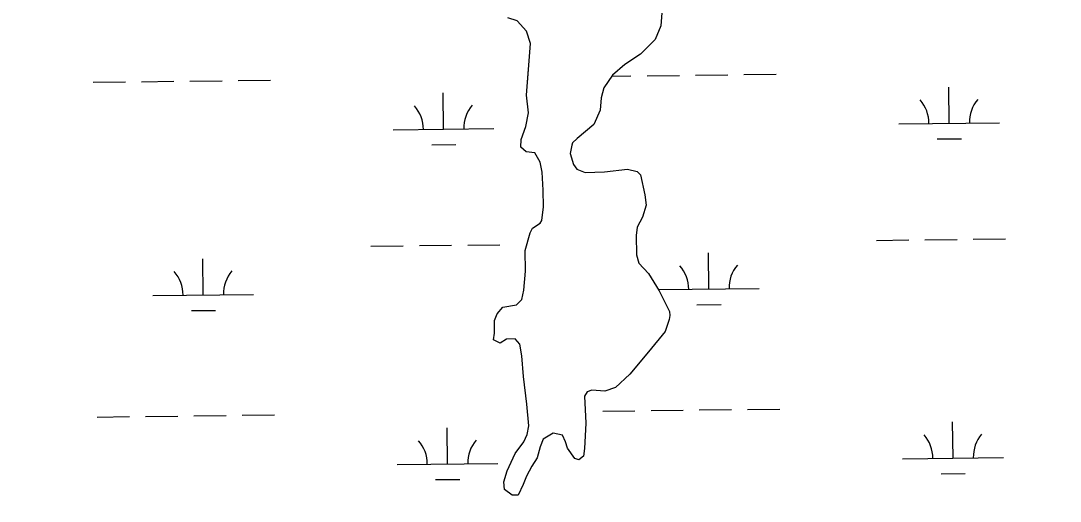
# Model space of a CAD drawing. Extents: x 3684037 to 3722149, y 433263 to 459021.
# Drawn here: x 3691058 to 3692090, y 451097 to 451575 of the extents above; entities that cross this region are included whole.
import ezdxf

# ---------------------------------------------------------------- set-up
doc = ezdxf.new("R2010")
doc.units = 0
for name, color, linetype in [('V-GRID-MAJR', 7, 'Continuous'), ('V-TOPO-SHOR', 7, 'Continuous'), ('V-WETL-SWMP', 7, 'Continuous')]:
    doc.layers.add(name, color=color, linetype=linetype)

msp = doc.modelspace()

# ---------------------------------------------------------------- linework, layer by layer
at = {"layer": 'V-GRID-MAJR'}
msp.add_spline([(3688126.8, 450798.4), (3693416.1, 450858), (3698705.4, 450918.4), (3703994.7, 450979.6), (3709284, 451041.5), (3714573.2, 451104.2), (3719862.5, 451167.7)], degree=3, dxfattribs=at)
at = {"layer": 'V-TOPO-SHOR'}
for points in [[(3691702.1, 451277.8), (3691698.2, 451266), (3691681.5, 451245.9), (3691663.1, 451223.5), (3691648.7, 451210.4), (3691638.2, 451206.7), (3691625.4, 451207.7), (3691620.7, 451205.9), (3691617.9, 451201.8), (3691619.4, 451174.9), (3691618, 451149.8), (3691617, 451142.2), (3691612.4, 451138.6), (3691608.3, 451139.7), (3691601.1, 451150.1), (3691599.2, 451156.5), (3691596.2, 451162.9), (3691586.9, 451165.1), (3691577, 451159.1), (3691574.2, 451151.5), (3691570.9, 451140.3), (3691565.7, 451132.1), (3691560.6, 451122.1), (3691557.2, 451113.9), (3691552.1, 451103.3), (3691546.3, 451103.2), (3691538.6, 451108.9), (3691537.9, 451116.5), (3691541.2, 451127.6), (3691549.2, 451144.7), (3691557.8, 451156.5), (3691561.2, 451163.6), (3691562.8, 451172.4), (3691560.7, 451193.9), (3691557.4, 451221.4), (3691556, 451241.8), (3691554, 451253.4), (3691549.3, 451258.6), (3691540.5, 451258.5), (3691534.2, 451254.3), (3691527.7, 451257.7), (3691528.8, 451264.2), (3691528.6, 451277), (3691531.4, 451283.5), (3691537.1, 451290), (3691550.5, 451292.5), (3691555.7, 451297.9), (3691557.9, 451307.2), (3691559.4, 451326), (3691559.1, 451346.4), (3691564.1, 451364), (3691566.4, 451368.7), (3691573.9, 451373.5), (3691575.6, 451376.4), (3691577.2, 451389.9), (3691577, 451406.3), (3691576.1, 451424.3), (3691574.2, 451434.3), (3691568.8, 451443.5), (3691560, 451444.6), (3691554.7, 451449.2), (3691555.2, 451456.8), (3691559.7, 451469.7), (3691562.4, 451483.2), (3691560.4, 451500.7), (3691562.4, 451526.4), (3691564.3, 451552.1), (3691560.6, 451564.3), (3691551.2, 451574.7), (3691541.8, 451577.5)], [(3691694.8, 451582.6), (3691693.8, 451569.8), (3691688.1, 451556.2), (3691673.7, 451541.4), (3691658.1, 451531.3), (3691646, 451520.6), (3691637.4, 451508.2), (3691634.6, 451498.2), (3691633.6, 451485.9), (3691627.4, 451471.8), (3691610.7, 451457.6), (3691606.1, 451453.4), (3691605.5, 451451.1), (3691603.9, 451442.9), (3691607, 451431.8), (3691610.5, 451427.2), (3691618.8, 451423.8), (3691638, 451424.7), (3691660.8, 451427.3), (3691670.2, 451425.1), (3691673.7, 451421.7), (3691678.1, 451401.9), (3691679.4, 451391.4), (3691675.5, 451379.6), (3691670.4, 451369.6), (3691669.3, 451361.4), (3691669.6, 451342.2), (3691672.1, 451334), (3691681.5, 451323.6), (3691692.3, 451306.3), (3691702.5, 451286), (3691702.6, 451281.9), (3691702.1, 451277.8)]]:
    msp.add_lwpolyline(points, dxfattribs=at)
at = {"layer": 'V-WETL-SWMP'}
for p, q in [((3691694.8, 451582.6), (3691693.8, 451569.8)), ((3691560.6, 451564.3), (3691551.2, 451574.7)), ((3691693.8, 451569.8), (3691688.1, 451556.2)), ((3691564.3, 451552.1), (3691560.6, 451564.3)), ((3691688.1, 451556.2), (3691673.7, 451541.4)), ((3691560.4, 451500.7), (3691564.3, 451552.1)), ((3691673.7, 451541.4), (3691658.1, 451531.3)), ((3691658.1, 451531.3), (3691646, 451520.6)), ((3691130.3, 451513.7), (3691162.3, 451514.1)), ((3691178.3, 451514.2), (3691210.3, 451514.6)), ((3691226.3, 451514.8), (3691258.3, 451515.2)), ((3691274.3, 451515.4), (3691306.3, 451515.7)), ((3691646, 451520.6), (3691637.4, 451508.2)), ((3691645.4, 451519.7), (3691664.2, 451519.9)), ((3691680.2, 451520.1), (3691712.2, 451520.5)), ((3691728.2, 451520.6), (3691760.2, 451521)), ((3691776.2, 451521.2), (3691808.2, 451521.6)), ((3691637.4, 451508.2), (3691634.6, 451498.2)), ((3691980.1, 451472.8), (3691979.6, 451508.8)), ((3691478.2, 451467), (3691477.8, 451503)), ((3691562.4, 451483.2), (3691560.4, 451500.7)), ((3691634.6, 451498.2), (3691633.6, 451485.9)), ((3691559.7, 451469.7), (3691562.4, 451483.2)), ((3691633.6, 451485.9), (3691627.4, 451471.8)), ((3691930.1, 451472.2), (3692030.1, 451473.4)), ((3691428.2, 451466.4), (3691528.2, 451467.6)), ((3691555.2, 451456.8), (3691559.7, 451469.7)), ((3691627.4, 451471.8), (3691610.7, 451457.6)), ((3691554.7, 451449.2), (3691555.2, 451456.8)), ((3691606.1, 451453.4), (3691605.5, 451451.1)), ((3691610.7, 451457.6), (3691606.1, 451453.4)), ((3691968.2, 451457.3), (3691992.2, 451457.5)), ((3691466.4, 451451.4), (3691490.4, 451451.7)), ((3691560, 451444.6), (3691554.7, 451449.2)), ((3691568.8, 451443.5), (3691560, 451444.6)), ((3691574.2, 451434.3), (3691568.8, 451443.5)), ((3691605.5, 451451.1), (3691603.9, 451442.9)), ((3691603.9, 451442.9), (3691607, 451431.8)), ((3691576.1, 451424.3), (3691574.2, 451434.3)), ((3691607, 451431.8), (3691610.5, 451427.2)), ((3691577, 451406.3), (3691576.1, 451424.3)), ((3691610.5, 451427.2), (3691618.8, 451423.8)), ((3691618.8, 451423.8), (3691638, 451424.7)), ((3691638, 451424.7), (3691660.8, 451427.3)), ((3691660.8, 451427.3), (3691670.2, 451425.1)), ((3691670.2, 451425.1), (3691673.7, 451421.7)), ((3691673.7, 451421.7), (3691678.1, 451401.9)), ((3691577.2, 451389.9), (3691577, 451406.3)), ((3691678.1, 451401.9), (3691679.4, 451391.4)), ((3691679.4, 451391.4), (3691675.5, 451379.6)), ((3691575.6, 451376.4), (3691577.2, 451389.9)), ((3691566.4, 451368.7), (3691573.9, 451373.5)), ((3691573.9, 451373.5), (3691575.6, 451376.4)), ((3691670.4, 451369.6), (3691669.3, 451361.4)), ((3691675.5, 451379.6), (3691670.4, 451369.6)), ((3691559.1, 451346.4), (3691564.1, 451364)), ((3691564.1, 451364), (3691566.4, 451368.7)), ((3691669.3, 451361.4), (3691669.6, 451342.2)), ((3691406.1, 451350.7), (3691438.1, 451351.1)), ((3691454.1, 451351.3), (3691486.1, 451351.6)), ((3691502.1, 451351.8), (3691534.1, 451352.2)), ((3691908, 451356.5), (3691940, 451356.9)), ((3691956, 451357.1), (3691988, 451357.5)), ((3692004, 451357.7), (3692036, 451358)), ((3691559.4, 451326), (3691559.1, 451346.4)), ((3691669.6, 451342.2), (3691672.1, 451334)), ((3691741.5, 451308.2), (3691741.1, 451344.2)), ((3691239.6, 451302.3), (3691239.2, 451338.3)), ((3691672.1, 451334), (3691681.5, 451323.6)), ((3691557.9, 451307.2), (3691559.4, 451326)), ((3691681.5, 451323.6), (3691692.3, 451306.3)), ((3691691.5, 451307.6), (3691791.5, 451308.8)), ((3691189.6, 451301.8), (3691289.6, 451302.9)), ((3691550.5, 451292.5), (3691555.7, 451297.9)), ((3691555.7, 451297.9), (3691557.9, 451307.2)), ((3691692.3, 451306.3), (3691702.5, 451286)), ((3691227.8, 451286.8), (3691251.8, 451287)), ((3691531.4, 451283.5), (3691537.1, 451290)), ((3691537.1, 451290), (3691550.5, 451292.5)), ((3691729.7, 451292.6), (3691753.7, 451292.9)), ((3691528.6, 451277), (3691531.4, 451283.5)), ((3691528.8, 451264.2), (3691528.6, 451277)), ((3691702.1, 451277.8), (3691698.2, 451266)), ((3691702.6, 451281.9), (3691702.1, 451277.8)), ((3691702.5, 451286), (3691702.6, 451281.9)), ((3691527.7, 451257.7), (3691528.8, 451264.2)), ((3691534.2, 451254.3), (3691527.7, 451257.7)), ((3691540.5, 451258.5), (3691534.2, 451254.3)), ((3691549.3, 451258.6), (3691540.5, 451258.5)), ((3691554, 451253.4), (3691549.3, 451258.6)), ((3691698.2, 451266), (3691681.5, 451245.9)), ((3691556, 451241.8), (3691554, 451253.4)), ((3691681.5, 451245.9), (3691663.1, 451223.5)), ((3691557.4, 451221.4), (3691556, 451241.8)), ((3691560.7, 451193.9), (3691557.4, 451221.4)), ((3691663.1, 451223.5), (3691648.7, 451210.4)), ((3691620.7, 451205.9), (3691617.9, 451201.8)), ((3691625.4, 451207.7), (3691620.7, 451205.9)), ((3691638.2, 451206.7), (3691625.4, 451207.7)), ((3691648.7, 451210.4), (3691638.2, 451206.7)), ((3691617.9, 451201.8), (3691619.4, 451174.9)), ((3691562.8, 451172.4), (3691560.7, 451193.9)), ((3691636.1, 451186.9), (3691668.1, 451187.2)), ((3691684.1, 451187.4), (3691716.1, 451187.8)), ((3691732, 451188), (3691764, 451188.4)), ((3691780, 451188.5), (3691812, 451188.9)), ((3691134.2, 451181), (3691166.2, 451181.4)), ((3691182.2, 451181.6), (3691214.2, 451182)), ((3691230.2, 451182.1), (3691262.2, 451182.5)), ((3691278.2, 451182.7), (3691310.2, 451183.1)), ((3691619.4, 451174.9), (3691618, 451149.8)), ((3691983.9, 451140.2), (3691983.5, 451176.2)), ((3691482.1, 451134.3), (3691481.6, 451170.3)), ((3691557.8, 451156.5), (3691561.2, 451163.6)), ((3691561.2, 451163.6), (3691562.8, 451172.4)), ((3691586.9, 451165.1), (3691577, 451159.1)), ((3691596.2, 451162.9), (3691586.9, 451165.1)), ((3691549.2, 451144.7), (3691557.8, 451156.5)), ((3691577, 451159.1), (3691574.2, 451151.5)), ((3691599.2, 451156.5), (3691596.2, 451162.9)), ((3691601.1, 451150.1), (3691599.2, 451156.5)), ((3691541.2, 451127.6), (3691549.2, 451144.7)), ((3691574.2, 451151.5), (3691570.9, 451140.3)), ((3691608.3, 451139.7), (3691601.1, 451150.1)), ((3691618, 451149.8), (3691617, 451142.2)), ((3691432.1, 451133.8), (3691532.1, 451134.9)), ((3691570.9, 451140.3), (3691565.7, 451132.1)), ((3691612.4, 451138.6), (3691608.3, 451139.7)), ((3691617, 451142.2), (3691612.4, 451138.6)), ((3691933.9, 451139.6), (3692033.9, 451140.8)), ((3691537.9, 451116.5), (3691541.2, 451127.6)), ((3691560.6, 451122.1), (3691557.2, 451113.9)), ((3691565.7, 451132.1), (3691560.6, 451122.1)), ((3691972.1, 451124.6), (3691996.1, 451124.9)), ((3691470.2, 451118.8), (3691494.2, 451119)), ((3691538.6, 451108.9), (3691537.9, 451116.5)), ((3691557.2, 451113.9), (3691552.1, 451103.3)), ((3691546.3, 451103.2), (3691538.6, 451108.9)), ((3691552.1, 451103.3), (3691546.3, 451103.2))]:
    msp.add_line(p, q, dxfattribs=at)
for centre, start, end in [((3691924.8, 451472.7), 359.8949, 41.4385), ((3692035.3, 451473.9), 139.8949, 181.4385), ((3691422.9, 451466.8), 359.8949, 41.4385), ((3691533.4, 451468.1), 139.8949, 181.4385), ((3691686.3, 451308), 359.8949, 41.4385), ((3691796.7, 451309.3), 139.8949, 181.4385), ((3691184.4, 451302.2), 359.8949, 41.4385), ((3691294.9, 451303.5), 139.8949, 181.4385), ((3691928.7, 451140), 359.8949, 41.4385), ((3692039.2, 451141.3), 139.8949, 181.4385), ((3691426.8, 451134.2), 359.8949, 41.4385), ((3691537.3, 451135.4), 139.8949, 181.4385)]:
    msp.add_arc(centre, 35.2, start, end, dxfattribs=at)

doc.saveas('drawing.dxf')
